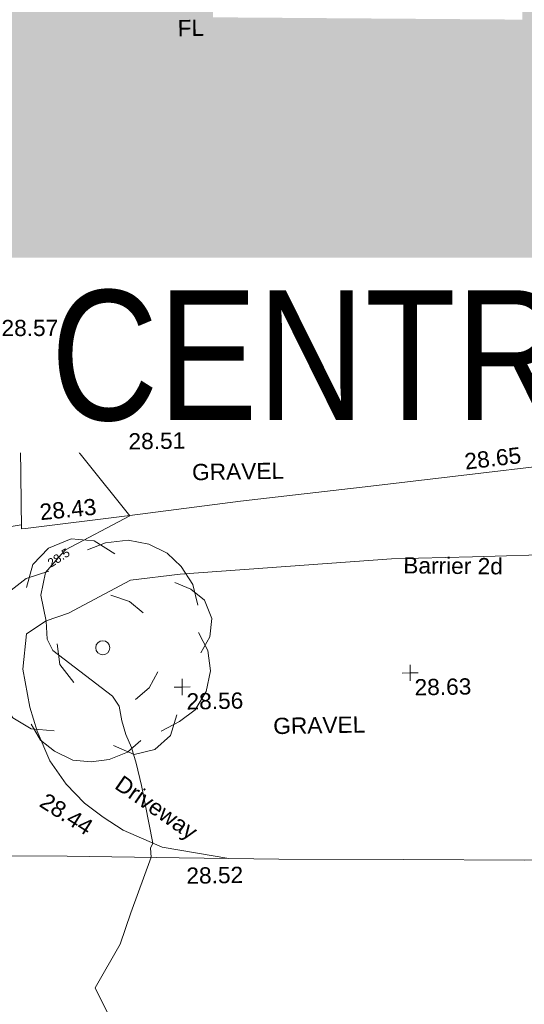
# Model space of a CAD drawing. Header units: millimetres. Extents: x -287732 to 520720, y -103372 to 287754.
# Tile 267 of 380: x 5190 to 16843, y 173212 to 195960. Entities that reach past the tile are written whole.
import ezdxf

# ---------------------------------------------------------------- set-up
doc = ezdxf.new("R2010")
doc.units = ezdxf.units.MM
doc.linetypes.add('IMPORT-UG_ELEC_STREET LIGHTING_QLB2 _2_', pattern=[2700, 1500, -300.0000000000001, 0, -250, 150, -300.0000000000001, 0, -200])
for name, color, linetype, lineweight in [('00_TOPO_DRIVE_WAY', 7, 'Continuous', 9), ('00_TOPO_ROAD_EDGE', 7, 'Continuous', 9), ('00_TOPO_SURVEY_TEXT', 7, 'Continuous', 9), ('00_UAV_SURFACE', 7, 'Continuous', 9), ('00_UAV_SURVEY_TEXT', 7, 'Continuous', 9), ('A_RHA_Detail', 7, 'Continuous', 9), ('A_RHA_Text', 7, 'Continuous', 9), ('SM-QC COMPLETED', 7, 'Continuous', 9)]:
    doc.layers.add(name, color=color, linetype=linetype, lineweight=lineweight)
for name, color, linetype, lineweight, true_color in [('00_TOPO_FURN_BARRIER_2D', 7, 'Continuous', 9, 0x666666), ('00_TOPO_LEVEL_SPOT', 7, 'Continuous', 9, 0x666666), ('00_TOPO_ROAD_MARKING_WHITE_CONTINUOUS', 7, 'Continuous', 9, 0x999999), ('00_TOPO_TREE', 7, 'Continuous', 9, 0x666666), ('00_UAV_BUILDING_OUTLINE', 5, 'Continuous', 9, 0x0000ff), ('00_UAV_FOOTPATH', 7, 'Continuous', 9, 0xa50000), ('00_UAV_LEVEL_FLOOR', 7, 'Continuous', 9, 0x666666), ('00_UAV_SERV_IC', 5, 'Continuous', 9, 0x0000ff), ('01_DTM_CONTOUR_MNR', 7, 'Continuous', 9, 0xa5a552), ('01_DTM_CONTOUR_MNR_LABELS', 7, 'Continuous', 9, 0xa5a552), ('12333-PUM-2D-U-0001-C01 - Rev2_REVIT IMPORT_dwg', 7, 'Continuous', 9, 0x767676), ('A_RHA_Line', 7, 'Continuous', 9, 0x00a600)]:
    doc.layers.add(name, color=color, linetype=linetype, lineweight=lineweight, true_color=true_color)
doc.styles.add('Arial', font='arial.ttf', dxfattribs={"height": 500.0000000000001})
doc.styles.add('Arial Narrow', font='ARIALN.TTF', dxfattribs={"height": 3000})
doc.styles.add('Swis721 Lt BT_1', font='swissl.ttf', dxfattribs={"height": 200})
doc.styles.add('Swis721 Lt BT_2', font='swissl.ttf', dxfattribs={"height": 375})

# ---------------------------------------------------------------- blocks, each defined once
blk = doc.blocks.new('12333-PUM-2D-U-0001-C01 - Rev2_REVIT IMPORT_dwg_CONIFEROUS_TREE-2077146-Site Location Plan Proposed')
at = {"layer": '00_TOPO_TREE', "color": 254, "true_color": 0xcccccc, "flags": 128}
for points in [[(533910495.6468203, 725738143.7636555), (533910653.7071117, 725738670.631293), (533911022.514458, 725739039.4386395), (533911549.3820958, 725739250.1856945), (533912076.2497333, 725739197.4989307), (533912550.4306071, 725738881.3783481)], [(533911918.189442, 725738986.7518759), (533912339.6835521, 725739144.8121669), (533912866.5511897, 725739197.4989307), (533913340.7320637, 725739092.1254033), (533913762.2261737, 725738881.3783481), (533914078.3467563, 725738565.2577657), (533914341.7805752, 725738143.7636555), (533914447.1541025, 725737669.5827816)], [(533910021.4659466, 725735983.6063412), (533909758.0321277, 725736457.7872151), (533909652.6586002, 725736984.6548527), (533909758.0321277, 725737564.2092541), (533910074.1527103, 725738038.3901279), (533910495.6468203, 725738354.5107105), (533911022.514458, 725738512.5710019)], [(533913920.286465, 725738196.4504193), (533914289.0938113, 725738038.3901279), (533914605.214394, 725737774.9563091), (533914763.2746852, 725737353.4621991), (533914710.5879215, 725736931.968089), (533914499.8408664, 725736563.1607425)], [(533912445.0570797, 725737933.0166005), (533912866.5511897, 725737774.9563091), (533913182.6717722, 725737511.5224903)], [(533914447.1541025, 725737037.3416164), (533914657.9011577, 725736615.8475063), (533914710.5879215, 725736141.6666325), (533914605.214394, 725735667.4857587), (533914341.7805752, 725735245.9916484), (533913972.9732289, 725734982.5578297), (533913551.4791185, 725734771.8107747)], [(533911549.3820958, 725735930.9195775), (533911233.2615131, 725736352.4136875), (533911180.5747493, 725736826.5945613)], [(533911075.2012218, 725734824.4975384), (533910548.3335842, 725734877.1843021), (533910126.839474, 725735140.618121), (533909863.4056552, 725735562.1122311), (533909810.7188914, 725736036.293105), (533909968.7791827, 725736510.4739788)], [(533913498.7923549, 725736141.6666325), (533913288.0452999, 725735772.8592862), (533912971.9247172, 725735509.4254673)], [(533913920.286465, 725735140.618121), (533913762.2261737, 725734666.437247), (533913393.4188274, 725734350.3166645), (533912919.2379534, 725734244.9431369), (533912445.0570797, 725734455.690192)], [(533913077.2982448, 725734561.0637196), (533912761.1776622, 725734297.6299008), (533912339.6835521, 725734139.5696095), (533911918.189442, 725734086.8828456), (533911496.6953319, 725734139.5696095), (533911075.2012218, 725734350.3166645), (533910759.0806391, 725734613.7504833), (533910548.3335842, 725734982.5578297)]]:
    blk.add_lwpolyline(points, dxfattribs=at)
at = {"layer": '00_TOPO_TREE', "color": 254, "true_color": 0xcccccc}
blk.add_circle((533912234.3100246, 725736721.2210339), 162.5331311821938, dxfattribs=at)
blk = doc.blocks.new('12333-PUM-2D-U-0001-C01 - Rev2_REVIT IMPORT_dwg_MM-2077200-Site Location Plan Proposed')
at = {"layer": '00_TOPO_LEVEL_SPOT', "color": 254, "true_color": 0xcccccc, "flags": 128}
for points in [[(0, -500.0000000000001), (0, 0), (-500.0000000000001, 0)], [(500.0000000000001, 0), (0, 0), (0, 500.0000000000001)]]:
    blk.add_lwpolyline(points, dxfattribs=at)
blk = doc.blocks.new('12333-PUM-2D-U-0001-C01 - Rev2_REVIT IMPORT_dwg_MGS62954_T2_Galway_ITM_3d_Rev1-2077680-Site Location Plan Proposed')
at = {"layer": '00_TOPO_DRIVE_WAY', "color": 254, "true_color": 0xcccccc, "flags": 128}
blk.add_lwpolyline([(533911454.8717363, 725737530.8907014), (533910940.0855799, 725737362.6277146), (533910479.0358507, 725737072.808215), (533910381.9088777, 725736261.6283545), (533910523.9889863, 725735375.4812086), (533910681.677055, 725734816.7656118), (533910968.2524869, 725734130.7220402), (533911335.1233609, 725733580.671137), (533911748.7399426, 725733138.2956517), (533912176.393204, 725732806.1208252), (533912634.7281052, 725732497.7815852), (533913526.9764819, 725732091.7143861), (533915060.3392226, 725731804.125272)], dxfattribs=at)
at = {"layer": '00_TOPO_FURN_BARRIER_2D', "color": 254, "true_color": 0xcccccc, "flags": 128}
blk.add_lwpolyline([(533911454.8717364, 725737530.8907015), (533912900.4935217, 725738270.0077589), (533914051.6904413, 725738386.9366655), (533918936.010496, 725738657.6492683), (533920810.5276988, 725738670.4149933), (533922890.5755877, 725738698.9441913), (533922920.4339628, 725740632.0909903), (533922931.9162796, 725741375.5006328), (533922961.8534696, 725743313.7502226), (533922976.4883012, 725744261.265872)], dxfattribs=at)
at = {"layer": '00_TOPO_ROAD_EDGE', "color": 254, "true_color": 0xcccccc, "flags": 128}
blk.add_lwpolyline([(533902300.9219137, 725732135.4102894), (533904170.0000001, 725732080.0000001), (533906610.0000001, 725732030), (533908980, 725731970.0000001), (533911330.0000001, 725731920), (533913910.0000001, 725731840.0000002), (533916210.6784449, 725731768.2505438), (533919083.5527804, 725731708.9590816), (533921889.8371745, 725731639.9407579), (533925962.7294164, 725731628.1126087), (533929995.2847487, 725731583.2459084), (533934476.9002629, 725731502.6879263), (533940368.5367368, 725731515.4835081), (533946256.8135034, 725731648.4314787), (533948650.0000001, 725731750.0000001), (533952160.0000001, 725731910.0000001), (533955150.0000001, 725732150), (533958480, 725732440.0000002), (533961506.5973676, 725732662.43695), (533964004.4636054, 725732853.9435135)], dxfattribs=at)
at = {"layer": '00_TOPO_ROAD_MARKING_WHITE_CONTINUOUS', "color": 254, "true_color": 0xcccccc, "flags": 128}
blk.add_lwpolyline([(533906079.9777436, 725738959.1241572), (533907395.1289459, 725739167.6409602), (533908850, 725739360.5704386), (533910400.5828214, 725739596.3149604)], dxfattribs=at)
at = {"layer": '00_UAV_FOOTPATH', "color": 254, "true_color": 0xcccccc, "flags": 128}
blk.add_lwpolyline([(533915469.9999986, 725740051.1426852), (533918489.9999999, 725740346.1425), (533920444.7502419, 725740542.9284859), (533922922.9101115, 725740792.4064615)], dxfattribs=at)
at = {"layer": '00_UAV_SERV_IC', "color": 254, "true_color": 0xcccccc, "flags": 128}
for points in [[(533914553.4665, 725743310.9055), (533913891.4665, 725743324.9055), (533913906.0671604, 725744015.3081514), (533914568.0671602, 725744001.3081512)], [(533916154.4665001, 725743407.9055), (533915534.4665, 725743416.9055002), (533915543.502337, 725744039.3742572), (533916163.5023369, 725744030.3742573)]]:
    blk.add_lwpolyline(points, close=True, dxfattribs=at)
at = {"layer": '00_UAV_SURFACE', "color": 254, "true_color": 0xcccccc, "flags": 128}
for points in [[(533915469.9999986, 725740051.1426852), (533912912.9999986, 725739761.1426852), (533910501.1480738, 725739509.2872831), (533910403.9999985, 725739499.1426853), (533910419.9999987, 725741975.1426852), (533910487.9999985, 725743491.142685), (533911393.773277, 725743469.012099), (533911633.9999986, 725743463.142685), (533913647.9999987, 725743427.1426852)], [(533922961.4673771, 725743288.7531002), (533919979, 725743373.1424999), (533917962.9017304, 725743401.9439039), (533916688.9999999, 725743420.1424999), (533916695, 725743112.1425), (533913632.9999999, 725743126.1425), (533913647.9999987, 725743427.1426852)]]:
    blk.add_lwpolyline(points, dxfattribs=at)
at = {"layer": '01_DTM_CONTOUR_MNR', "color": 254, "true_color": 0xcccccc, "flags": 128}
blk.add_lwpolyline([(533913221.0696652, 725726118.926145), (533911920.0000001, 725728870), (533912516.8044635, 725729867.7026081), (533912772.0431522, 725730587.3982459), (533913270.0000001, 725731860), (533913255.6991897, 725732068.8040284), (533913310.0000002, 725732190.0000001), (533913073.717445, 725733524.9248023), (533912956.6448737, 725734043.4947995), (533912854.7669491, 725734408.0803243), (533912730.5498201, 725734708.8596325), (533912641.2626997, 725735025.3193034), (533912591.8726633, 725735364.6284144), (533912437.6812424, 725735597.3009908), (533911081.4744241, 725736678.032271), (533910954.6906178, 725736942.1094251), (533910940.0000002, 725737360.0000001), (533910828.8223844, 725737962.6058394), (533910943.6908778, 725738479.9323534), (533911251.2584208, 725738819.5285286), (533911415.1870878, 725739000.527953), (533912910.0000001, 725739760.0000001), (533910815.856198, 725742464.1877463), (533910470, 725743110.0000001), (533908862.3498632, 725743204.5677178)], dxfattribs=at)
at = {"xscale": 0.375, "yscale": 0.375, "zscale": 0.375}
for p in [(533912815.3708051, 725741811.4657208), (533919321.8136959, 725736016.1430508), (533914050.893729, 725735781.2548213)]:
    blk.add_blockref('12333-PUM-2D-U-0001-C01 - Rev2_REVIT IMPORT_dwg_MM-2077200-Site Location Plan Proposed', p, dxfattribs=at)
blk.add_blockref('12333-PUM-2D-U-0001-C01 - Rev2_REVIT IMPORT_dwg_CONIFEROUS_TREE-2077146-Site Location Plan Proposed', (0, 0))
at = {"layer": '00_TOPO_DRIVE_WAY', "color": 251, "true_color": 0x666666, "char_height": 375, "attachment_point": 1, "line_spacing_factor": 1.005061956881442, "style": 'Swis721 Lt BT_2'}
for s, insert, width, rotation in [('Driveway', (533912644.0587091, 725733788.3339413), 2436.183848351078, 324.3647967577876), ('28.44', (533910885.0615688, 725733412.1716365), 1495.902363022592, 326.6346769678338)]:
    blk.add_mtext(s, dxfattribs=dict(at, insert=insert, width=width, rotation=rotation))
at = {"layer": '00_TOPO_FURN_BARRIER_2D', "insert": (533919211.1766019, 725738692.3294842), "char_height": 375, "width": 2630.888600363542, "attachment_point": 1, "rotation": 358.3906894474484, "line_spacing_factor": 1.005061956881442, "style": 'Swis721 Lt BT_2'}
blk.add_mtext('Barrier 2d', dxfattribs=at)
at = {"layer": '00_TOPO_LEVEL_SPOT', "char_height": 375, "width": 1495.902363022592, "attachment_point": 1, "line_spacing_factor": 1.005061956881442, "style": 'Swis721 Lt BT_2'}
for s, insert in [('28.51', (533912910.4808528, 725741664.1102246)), ('28.63', (533919416.8808528, 725735868.7102244)), ('28.56', (533914145.9808528, 725735633.9102246))]:
    blk.add_mtext(s, dxfattribs=dict(at, insert=insert))
at = {"layer": '00_TOPO_ROAD_EDGE', "color": 251, "true_color": 0x666666, "insert": (533914072.5239056, 725731607.8359956), "char_height": 375, "width": 1495.902363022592, "attachment_point": 1, "line_spacing_factor": 1.005061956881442, "style": 'Swis721 Lt BT_2'}
blk.add_mtext('28.52', dxfattribs=at)
at = {"layer": '00_TOPO_SURVEY_TEXT', "color": 251, "true_color": 0x666666, "insert": (533916138.3958883, 725735031.5516844), "char_height": 375, "width": 2322.210334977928, "attachment_point": 1, "line_spacing_factor": 1.005061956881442, "style": 'Swis721 Lt BT_2'}
blk.add_mtext('GRAVEL', dxfattribs=at)
at = {"layer": '00_UAV_BUILDING_OUTLINE', "color": 251, "true_color": 0x666666, "char_height": 375, "width": 1495.902363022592, "attachment_point": 1, "line_spacing_factor": 1.005061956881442, "style": 'Swis721 Lt BT_2'}
for s, insert, rotation in [('28.61', (533914760.4440113, 725744896.5164211), 359.19466314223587), ('28.57', (533910027.2927902, 725744334.3835118), 359.19466314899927), ('28.65', (533920029.7164901, 725744193.2731736), 359.19466314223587)]:
    blk.add_mtext(s, dxfattribs=dict(at, insert=insert, rotation=rotation))
at = {"layer": '00_UAV_FOOTPATH', "color": 251, "true_color": 0x666666, "insert": (533920643.8886053, 725741060.7086291), "char_height": 375, "width": 1495.902363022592, "attachment_point": 1, "rotation": 5.748635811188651, "line_spacing_factor": 1.005061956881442, "style": 'Swis721 Lt BT_2'}
blk.add_mtext('28.65', dxfattribs=at)
at = {"layer": '00_UAV_LEVEL_FLOOR', "insert": (533914212.5467948, 725751190.7230064), "char_height": 375, "width": 683.841080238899, "attachment_point": 1, "line_spacing_factor": 1.005061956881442, "style": 'Swis721 Lt BT_2'}
blk.add_mtext('FL', dxfattribs=at)
at = {"layer": '00_UAV_SERV_IC', "color": 251, "true_color": 0x666666, "char_height": 375, "attachment_point": 1, "line_spacing_factor": 1.005061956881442, "style": 'Swis721 Lt BT_2'}
for s, insert, width in [('ICU', (533911808.9002692, 725744192.8275077), 1021.012723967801), ('28.60', (533911764.0721187, 725743722.4485068), 1495.902363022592), ('ICU', (533914837.5810817, 725742971.5604167), 1021.012723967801), ('28.60', (533914792.7529311, 725742501.1814159), 1495.902363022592)]:
    blk.add_mtext(s, dxfattribs=dict(at, insert=insert, width=width))
at = {"layer": '00_UAV_SURFACE', "color": 251, "true_color": 0x666666, "char_height": 375, "width": 1495.902363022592, "attachment_point": 1, "line_spacing_factor": 1.005061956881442, "style": 'Swis721 Lt BT_2'}
for s, insert, rotation in [('28.56', (533910695.645713, 725744062.9697162), 358.88565189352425), ('28.60', (533918434.661082, 725743197.129438), 359.1815445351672), ('28.43', (533910817.8886282, 725740065.3006442), 4.730304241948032)]:
    blk.add_mtext(s, dxfattribs=dict(at, insert=insert, rotation=rotation))
at = {"layer": '00_UAV_SURVEY_TEXT', "color": 251, "true_color": 0x666666, "insert": (533914365.8, 725740927.629608), "char_height": 375, "width": 2322.210334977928, "attachment_point": 1, "line_spacing_factor": 1.005061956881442, "style": 'Swis721 Lt BT_2'}
blk.add_mtext('GRAVEL', dxfattribs=at)
at = {"layer": '01_DTM_CONTOUR_MNR_LABELS', "color": 251, "true_color": 0x666666, "insert": (533911198.5445237, 725738903.9101743), "char_height": 200, "width": 620.5117196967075, "attachment_point": 2, "rotation": 31.9933548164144, "line_spacing_factor": 1.005061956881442, "style": 'Swis721 Lt BT_1'}
blk.add_mtext('28.5', dxfattribs=at)
blk = doc.blocks.new('12333-PUM-2D-U-0001-C01 - Rev2_REVIT IMPORT_dwg-1620468-Site Location Plan Proposed')
blk.add_blockref('12333-PUM-2D-U-0001-C01 - Rev2_REVIT IMPORT_dwg_MGS62954_T2_Galway_ITM_3d_Rev1-2077680-Site Location Plan Proposed', (-533641079.6498471, -725615854.3561786))
at = {"layer": 'SM-QC COMPLETED', "color": 3, "true_color": 0x00ff00, "insert": (280122.6197020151, 127888.5667204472), "char_height": 500.0000000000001, "width": 3562.716652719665, "attachment_point": 1, "line_spacing_factor": 0.9417779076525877, "style": 'Arial'}
blk.add_mtext('X.MHC\\PDIFFERS', dxfattribs=at)

msp = doc.modelspace()

# ---------------------------------------------------------------- hatches: boundary and pattern name
at = {"layer": 'A_RHA_Detail', "true_color": 0xc0c0c0}
h = msp.add_hatch(color=9, dxfattribs=at)
h.paths.add_polyline_path([(-80880.60083809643, -68502.79057078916), (-80400.865924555, -68483.41509113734), (-80400.865924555, -62984.64684185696), (-24474.85765177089, -63009.32043784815), (-24456.14471271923, -50840.30023858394), (-36622.55041039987, -50831.65104353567), (-36622.55041039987, -44228.57792613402), (-50959.0526582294, -44218.38599194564), (-50959.0526582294, -42573.78171514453), (-54563.9325804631, -42571.21897729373), (-54565.69773352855, -45054.17447474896), (-92408.82109321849, -45027.27149621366), (-92411.78875845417, -49201.74309222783), (-100061.9988811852, -49201.74309222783), (-100052.2214449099, -64852.82557838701), (-86120.90825229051, -64852.82557838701), (-86092.1662649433, -62957.90041523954), (-84861.10047608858, -62957.90041523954), (-84854.79052929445, -68240.109737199), (-80870.60226892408, -68240.10973722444)])
h.paths.add_polyline_path([(-137238.9269902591, -68461.9384092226), (-132719.7426408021, -68433.0633692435), (-132847.0731201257, -62850.04282283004), (-130454.6837966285, -62916.63108078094), (-130498.2830220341, -61355.85393642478), (-117581.136331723, -61423.42893438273), (-117492.3908565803, -49183.91309190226), (-125136.5200282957, -49178.47881952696), (-125133.572703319, -45032.61887136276), (-163007.1824077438, -45005.6942194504), (-163007.1824076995, -44090.2963411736), (-163123.8521269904, -44090.21339942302), (-163122.6389897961, -42383.75184302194), (-166563.8543419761, -42383.75184298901), (-166565.034908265, -44044.39824208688), (-193158.4656786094, -44025.49275805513), (-193195.152889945, -62863.65652504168), (-137269.7106414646, -62916.63108078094), (-137254.3708868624, -65679.90523788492)])
h.paths.add_polyline_path([(120310.9497607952, -32334.28230164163), (120312.4652266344, -31610.73011961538), (133451.2244789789, -31638.24899384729), (133469.2230092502, -19717.98315780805), (121295.7536929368, -19692.48606430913), (121319.8434528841, -8190.941560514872), (112277.0825930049, -8172.001674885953), (112263.1770823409, -14811.1234547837), (78285.85310969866, -14739.95861438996), (78292.82277619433, -8167.077575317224), (75241.99098605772, -8160.673431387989), (69355.76844233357, -8152.931592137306), (69353.6659720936, -9156.74635762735), (68372.60878945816, -9154.691552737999), (68372.60878945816, -13705.52853215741), (69333.7233474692, -13707.54156770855), (69325.07112547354, -16249.53369228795), (66623.4489111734, -16249.53369228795), (66619.79243935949, -17995.29925530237), (65989.07757494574, -17995.2992552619), (65985.44262772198, -19730.78799483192), (57152.23993377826, -19712.28702421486), (57127.42535098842, -31559.89463417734), (70277.87165424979, -31587.43801817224), (70277.87165431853, -32271.7414715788), (78263.96947909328, -32285.12944888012), (78266.62661740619, -31019.79372153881), (112335.8856506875, -31091.15111860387), (112335.8856506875, -32317.57330553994), (119781.4233959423, -32333.17321913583)])
h.paths.add_polyline_path([(7503.717409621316, -1791.439263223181), (15482.43097392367, -674.0213231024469), (15484.0826588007, 148.1327206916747), (56188.28042539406, 205.5276654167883), (56155.84326007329, 14338.3166313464), (18016.62665935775, 14236.48149539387), (17967.9025208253, 34313.18372071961), (21727.10644863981, 34324.0692624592), (21708.90974962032, 40608.10218321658), (18009.66447159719, 40608.10218321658), (17995.54603706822, 45483.75063442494), (9770.084204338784, 45420.6329473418), (3966.213879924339, 45446.76585222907), (3984.771235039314, 14176.56786832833), (1023.062455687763, 14176.56786837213), (-276.5134647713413, 14190.52623461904), (-231.6790044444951, 5968.135265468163), (-226.4491536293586, 193.7444677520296), (553.0869992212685, 183.4716499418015), (7477.609307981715, 143.2867586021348), (7488.638446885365, -674.0213231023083)])
h.paths.add_polyline_path([(77755.59663317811, 53.47451145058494), (77729.51881611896, 1699.844979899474), (94464.47132486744, 1659.976083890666), (94606.37913471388, 17991.390236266), (88810.4190114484, 18015.03260816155), (88799.89418497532, 14436.74271609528), (69413.88950349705, 14457.8773889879), (69377.35724448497, 99.62816357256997), (75241.99098605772, 67.32134432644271)])
h.paths.add_polyline_path([(61252.12079701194, 46453.95617366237), (105774.7348988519, 46472.68783506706), (105768.2642198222, 61852.61234306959), (92285.13876309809, 61852.61234306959), (92308.59670399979, 65784.30757140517), (96107.4668000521, 65767.60445243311), (96059.68081117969, 75209.20847378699), (101084.8427276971, 75071.88872764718), (104988.0046543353, 74765.36560406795), (108403.6894220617, 74363.8408943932), (112009.2703903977, 73787.25420861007), (115645.3524815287, 73049.69667206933), (116890.8108051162, 72761.69136252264), (120208.9929833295, 71893.18353872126), (120865.241739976, 71703.68484519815), (124135.6329506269, 70669.67317906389), (127435.6253142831, 69480.50055823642), (127820.4368670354, 69394.93141813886), (128274.3081769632, 69331.69585753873), (128731.8791144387, 69306.66104516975), (129189.9401488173, 69320.00258290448), (129645.2782985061, 69371.62688826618), (130094.6997111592, 69461.17185603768), (130535.0520071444, 69588.00939074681), (130963.246434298, 69751.24981927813), (131376.2795165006, 69949.74812590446), (131771.2541232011, 70182.11198903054), (132162.5575600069, 70460.5404660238), (132496.0921583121, 70741.69081113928), (132820.871367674, 71064.98072578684), (133117.4593294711, 71414.31364272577), (133383.77568926, 71787.23923950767), (133616.5473239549, 72178.5372844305), (133817.1647262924, 72590.54524898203), (133982.6025969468, 73017.89547513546), (134111.7005086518, 73457.59040801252), (134203.5529320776, 73906.54590458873), (134257.5155883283, 74361.61286216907), (134272.5462649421, 74819.5993153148), (134250.5259875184, 75277.29281745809), (134189.6227572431, 75731.48297747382), (134090.9274700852, 76178.98397757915), (133955.1324028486, 76616.65691993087), (133783.1900598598, 77041.43184345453), (133576.3064937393, 77450.32925647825), (133335.932843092, 77840.48103920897), (133063.7551572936, 78209.15055532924), (132761.6825665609, 78553.75185442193), (132431.8338935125, 78871.8678050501), (132076.5227905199, 79161.26705197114), (131698.2415080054, 79419.91966861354), (131299.6434187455, 79646.01139197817), (131093.5942456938, 79746.34209763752), (132146.0467355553, 83110.22226145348), (122787.7632953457, 86282.54285518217), (121604.3555412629, 82800.3591886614), (117095.9864227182, 83870.84033785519), (116841.9598400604, 83526.35449572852), (116120.5435466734, 91221.93611972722), (110237.7341284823, 91274.27491021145), (110194.3680786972, 90435.39030214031), (104988.0046543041, 90486.49901390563), (104973.2761846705, 94309.82427956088), (103746.1314668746, 94309.8242795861), (103839.9937121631, 122852.1474271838), (96365.09202306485, 122931.9599470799), (96350.3400238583, 123952.4168585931), (104555.5505249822, 123902.1925226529), (104607.3234458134, 120248.5396156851), (125502.5015002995, 120134.1933400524), (125662.0200253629, 137657.3796882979), (114479.5865733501, 137699.2256881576), (114382.306264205, 129149.9458158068), (104644.159003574, 129187.9975073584), (104577.9931702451, 126217.3903144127), (101184.4926406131, 126159.1566967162), (101264.6166812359, 135959.2655565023), (89967.23178808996, 135988.8856164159), (89927.63362986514, 125823.6463181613), (93630.53562302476, 125840.7948842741), (93580.65688892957, 122931.9599470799), (88697.38835376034, 122904.7310126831), (88679.3898954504, 95739.09143775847), (86378.25848996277, 95739.09143775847), (86378.18187189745, 96178.1008337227), (83279.50743284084, 96200.92083327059), (83273.62493422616, 95735.74732133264), (70169.67509619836, 95733.22421950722), (70166.26842742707, 96272.07409347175), (66674.99731294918, 96257.14073655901), (66654.74538556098, 95755.71092136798), (65784.77231079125, 95755.71092136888), (65887.65094984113, 117470.630565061), (53473.3427162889, 117487.9046429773), (53434.44066309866, 98570.46349063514), (40649.41626916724, 98570.46349063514), (40610.16711559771, 94406.01479078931), (38853.82372868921, 94410.36303440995), (38848.65589191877, 89463.65332729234), (40612.46601912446, 89518.45976927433), (40665.38257362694, 86257.73741128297), (38372.19584460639, 86305.72309285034), (38369.79374539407, 76901.0507917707), (50937.9512507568, 76944.40198294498), (50922.88567286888, 74598.78180889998), (56484.9061132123, 74588.85093771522), (56484.9061132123, 75194.85181995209), (92465.4037153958, 75233.0258166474), (92645.92783662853, 71766.64845094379), (89810.55521366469, 69362.83965827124), (85313.16173974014, 69360.94750420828), (85313.16173974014, 66907.4050808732), (75210.14498263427, 66903.15451589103), (75210.14498263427, 63815.70944550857), (70819.40014309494, 63815.70999200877), (70819.21601505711, 64253.35708059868), (69456.83415683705, 64253.35708059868), (69455.7195737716, 66901.99623166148), (61303.32856759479, 66898.5668068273), (61304.56054988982, 63970.32021231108), (70500.41048208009, 63970.32021219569), (70500.4088543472, 61852.59006207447), (61245.6438848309, 61848.69637488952), (61252.03558504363, 46656.49344428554)])
h.paths.add_polyline_path([(-17153.16561239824, 48569.32684293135), (-17153.16561224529, 60770.38083685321), (-29362.88357759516, 60774.70428694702), (-29362.88357759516, 67399.20394580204), (-43507.24466814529, 67405.01911303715), (-43488.5313307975, 69093.07334175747), (-45766.41866231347, 69109.32868388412), (-45794.3462003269, 67405.01911303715), (-47272.11273194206, 67404.2124544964), (-47272.44887633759, 66454.91798908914), (-86004.56386332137, 66468.63299519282), (-86006.66970787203, 60521.58362721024), (-92662.87722510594, 60521.58362721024), (-92665.2138765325, 50184.35611932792), (-79752.0168396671, 50179.78309939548), (-79752.016597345, 48591.4932381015), (-17157.7163123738, 48569.32845417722)])
h.paths.add_polyline_path([(-201056.4185878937, 48628.75479108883), (-138377.9751621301, 48634.64535779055), (-138377.9751621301, 50133.28201003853), (-125467.710581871, 50134.49626164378), (-125468.6909603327, 60566.1903686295), (-132186.8595614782, 60565.86652591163), (-132187.4203588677, 66533.0197876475), (-170643.3098734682, 66805.61809689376), (-170643.3098732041, 67738.78475848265), (-200340.0100486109, 67488.93693764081), (-200348.7171487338, 60827.78025104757), (-201057.5650552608, 60827.71357558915), (-201056.6510294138, 51102.04313372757)])
h.paths.add_polyline_path([(-240051.5126725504, 54769.19491160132), (-239444.490259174, 54811.10754483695), (-239186.5396223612, 54841.92927608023), (-238764.8191577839, 54940.98166103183), (-238382.4735933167, 55122.46891388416), (-237990.3402229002, 55354.87497234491), (-237269.2031023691, 55936.21515020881), (-237032.4836384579, 56225.56611516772), (-236793.0039602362, 56569.31473944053), (-236554.5880578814, 57004.26389721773), (-236432.7219585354, 57267.46508908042), (-236300.081527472, 57753.26238983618), (-236250.7285154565, 58017.17885684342), (-236235.6490609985, 58516.21786804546), (-236233.2538429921, 58987.85640053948), (-236213.7029795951, 59823.48083769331), (-236363.8287855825, 59820.86038205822), (-236634.0279869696, 60698.06075827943), (-236391.9547756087, 61432.19726339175), (-236225.4740089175, 61435.10319600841), (-236201.6036569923, 62637.68779596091), (-232563.5271750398, 62639.28734435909), (-232563.5271750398, 63049.03842404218), (-232732.1945866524, 63049.15302218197), (-232860.1521277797, 63457.95890274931), (-232731.606808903, 63914.24862697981), (-232560.8209656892, 63914.24862697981), (-232515.1276847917, 70598.00033009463), (-240628.6947849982, 70598.85496273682), (-240629.7923196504, 72350.98321577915), (-246412.6011212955, 72347.36085933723), (-246412.6011212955, 70616.45923936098), (-254449.5805725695, 70618.60952619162), (-254454.637144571, 70754.06491720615), (-254469.7140363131, 73191.66276250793), (-263883.2532625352, 73267.83063688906), (-263902.4181505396, 68260.74348553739), (-263714.8217520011, 68259.82096572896), (-263552.9672900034, 67819.65434396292), (-263719.0883117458, 67392.2068408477), (-263913.6298699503, 67392.20684284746), (-263956.7001913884, 58633.76423459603), (-260181.1963171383, 58611.22607638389), (-260192.3146983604, 56354.25111579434), (-257184.684388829, 56339.46086021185), (-257213.4419957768, 57092.93866021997), (-257338.5163846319, 57093.27331223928), (-257471.0109294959, 57531.74572308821), (-257338.5163845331, 58062.22513696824), (-257203.4956297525, 58064.06881289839), (-257173.5751889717, 58598.54056692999), (-256478.2273617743, 58575.27357994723), (-256478.2273617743, 58788.51859473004), (-256013.0091299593, 58911.92701534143), (-255397.0786664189, 58780.99767617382), (-255397.0786664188, 58595.982422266), (-243809.885361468, 58585.92793201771), (-243805.3570672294, 58352.04527760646), (-243740.939469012, 57884.52572680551), (-243619.0830608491, 57421.84877545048), (-243424.3877545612, 56943.65915412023), (-243247.1437899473, 56608.24157713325), (-243003.0710579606, 56249.99021479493), (-242732.2093200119, 55932.75703082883), (-242371.7230178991, 55603.12658811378), (-242141.255125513, 55424.88676767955), (-241804.9643037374, 55216.88439822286), (-241529.4640827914, 55077.02869055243), (-241100.6275144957, 54917.18295003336), (-240836.2134980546, 54840.82833176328), (-240453.4486195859, 54788.60784130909), (-240218.9578693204, 54777.28227442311)])
h.paths.add_polyline_path([(40276.69022552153, 59895.36417752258), (40328.62676029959, 69196.9439153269), (36588.99968785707, 69217.8245910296), (36619.46637569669, 74674.25962428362), (32264.36460078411, 74687.02318924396), (32233.48293867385, 69156.26826306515), (11916.69390495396, 69269.70959686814), (11966.66200111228, 78218.75165974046), (29087.509017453, 78123.15526808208), (29143.44567205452, 88141.1370047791), (15719.348796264, 88216.09212953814), (15732.60379610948, 90589.9978889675), (4594.294101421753, 90652.19003489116), (4525.129359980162, 78265.12250449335), (10096.76365553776, 78234.01258731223), (10077.43887221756, 74773.03821910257), (4547.641142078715, 74803.91453678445), (4465.579974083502, 60107.1600234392), (19125.89094760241, 60025.30234268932), (19139.86249374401, 62527.53804644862), (31738.59196305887, 62457.19146404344), (31724.55430858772, 59943.11609815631), (38369.79364225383, 59906.01157293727)])
h.paths.add_polyline_path([(-246083.0241259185, 72334.29150213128), (-246083.0594797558, 72334.30275087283), (-246208.2905500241, 72334.29150213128)])
h.paths.add_polyline_path([(-114575.3004830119, 112178.0758695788), (-114575.3246435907, 112178.0758695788), (-114707.2752166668, 115801.5811617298)])
h.paths.add_polyline_path([(-154699.9178765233, 101760.4080976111), (-114382.050333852, 101776.0542914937), (-114382.050333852, 106926.9360164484), (-113755.641395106, 106927.1792101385), (-113757.5507412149, 111847.2721531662), (-114431.6837526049, 111847.2721531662), (-114431.8097758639, 112178.0758695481), (-114575.3004830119, 112178.0758695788), (-114578.9984943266, 121707.2390833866), (-123056.9849702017, 121707.2390833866), (-123068.8201032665, 156452.7036899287), (-119381.2340625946, 156454.1348067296), (-119381.2340625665, 160165.8597952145), (-115501.031452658, 160167.3662801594), (-115503.3750945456, 166206.5793118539), (-132411.7987151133, 166599.6604729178), (-132411.8243278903, 166665.6603411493), (-135275.0124468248, 166664.5490317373), (-135275.0124468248, 166628.1883101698), (-135911.3205076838, 166628.1944502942), (-135911.3479256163, 166352.1604668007), (-152521.1633846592, 166345.7146753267), (-152518.3680955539, 159142.6836790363), (-150699.3133726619, 159117.9265656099), (-150758.5477087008, 122560.691203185), (-151059.2005266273, 122560.691203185), (-151061.0981347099, 121302.4374932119), (-154138.3148337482, 121372.6012653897), (-154138.3148337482, 121865.1834517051), (-154704.3888425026, 121867.2611370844), (-154688.5451973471, 119352.3937021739), (-154745.5933227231, 119352.3715636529), (-154745.5763474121, 118722.1532660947), (-160794.1544526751, 118748.7442832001), (-160794.1544526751, 119410.5425977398), (-163852.1622693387, 119422.408321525), (-163855.0715294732, 118762.2003111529), (-167568.6765459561, 118778.5256058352), (-166634.6619849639, 124395.1277019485), (-166930.050559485, 124500.0918161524), (-167568.6765459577, 124707.6250903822), (-168028.2173235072, 124841.3808647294), (-168630.5006276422, 124991.3056740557), (-169238.2056069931, 125117.4693074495), (-169850.3952285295, 125219.6772876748), (-170466.1255403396, 125297.7720169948), (-171089.11025998, 125351.8553033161), (-171704.4065937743, 125381.1774255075), (-172325.0479971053, 125386.3595015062), (-172782.2248668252, 125374.5832362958), (-173401.7764235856, 125337.4554476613), (-174109.844898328, 125263.4341236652), (-174634.1213722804, 125190.4100126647), (-175245.0145766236, 125080.719099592), (-176047.1958093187, 124895.7675260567), (-176665.4852587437, 124724.7228134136), (-177045.3001228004, 124609.1129151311), (-177631.5127792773, 124405.2077276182), (-176665.4852586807, 118818.5158794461), (-177558.9402083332, 118822.4435768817), (-177662.2853368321, 125263.4341236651), (-176365.3912351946, 126542.9270807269), (-159462.2970490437, 126319.910391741), (-157057.7396790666, 128609.0850976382), (-157060.6673204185, 136153.1661957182), (-158638.8016610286, 137740.2441626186), (-159352.3735831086, 137740.2441626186), (-161634.4140634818, 140201.1078539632), (-168727.9404945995, 140256.8191146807), (-171035.0401161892, 137942.8847305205), (-174184.1459014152, 137942.8847305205), (-176460.1167434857, 140292.2858551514), (-177341.6856934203, 140292.2858551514), (-177341.7113613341, 140358.4281613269), (-183428.5803825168, 140356.0660244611), (-185921.6385985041, 137917.4639994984), (-185921.6385985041, 131757.3091155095), (-186906.8767412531, 131756.9267733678), (-187725.3914540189, 130809.9989183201), (-187724.058890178, 127376.1828148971), (-186481.0281350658, 126304.5577463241), (-186479.4846754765, 122327.2959175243), (-185176.2828158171, 121059.4673825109), (-180304.1129154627, 121059.4673824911), (-180304.1136492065, 118802.0484409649), (-193555.3706955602, 118802.0484409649), (-193555.368699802, 133117.8341649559), (-192593.6442938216, 133118.2073819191), (-192593.6442938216, 134200.8158367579), (-192224.6284783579, 134200.9592041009), (-192225.5653014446, 136615.0101267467), (-192595.0012460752, 136615.0101267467), (-192595.4357332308, 137734.4745165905), (-193589.2709668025, 137734.4746851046), (-193589.2685988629, 147474.570583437), (-193163.2062206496, 147492.8644732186), (-192765.7252967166, 147531.087133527), (-192359.9383250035, 147589.5931622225), (-192199.8207947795, 147616.5827294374), (-191882.7548926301, 147682.9245600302), (-191568.5380070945, 147761.6632019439), (-191257.654638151, 147852.677242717), (-190828.6072909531, 148002.2045655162), (-190647.7999969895, 148070.9514233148), (-190349.7690789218, 148197.8750094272), (-190056.9509284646, 148336.4013817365), (-189769.797051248, 148486.3169427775), (-189405.3590254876, 148698.0567944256), (-189132.906026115, 148873.2749095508), (-188867.542109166, 149059.0543929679), (-188609.6764469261, 149255.1087866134), (-188354.9814055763, 149465.3525772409), (-188079.6339208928, 149713.879248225), (-187884.9836199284, 149901.8220103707), (-187545.928247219, 150265.8040604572), (-187446.29984479, 150378.3960832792), (-187241.3270201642, 150629.2310214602), (-187046.3599558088, 150887.9197697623), (-186861.6992771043, 151154.0634500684), (-186546.1373636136, 151669.829875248), (-186524.4196769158, 151707.0632450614), (-163675.2898318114, 151669.829875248), (-163687.5843045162, 148134.07679455), (-157303.6541541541, 148136.492106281), (-157303.6541541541, 155759.91501608), (-157557.4317586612, 155765.0384228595), (-157555.9168973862, 166678.0466575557), (-187009.2021991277, 166699.7464767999), (-187013.0952111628, 162054.4009359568), (-188707.17754695, 162044.5925187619), (-188705.9961892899, 155021.5333641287), (-188737.9999316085, 154650.5326604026), (-188799.0133969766, 154283.1866125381), (-188857.2045401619, 154035.4341107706), (-188966.1106131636, 153679.3368924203), (-189102.6200311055, 153332.8820747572), (-189265.8911675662, 152998.2056672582), (-189454.9174011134, 152677.371060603), (-189645.2484685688, 152421.3220123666), (-189916.9563410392, 152104.2450531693), (-190212.7041973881, 151809.4634871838), (-190530.6686598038, 151538.7947471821), (-190868.8893671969, 151293.9075915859), (-191225.281078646, 151076.3118324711), (-191597.6465194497, 150887.3490191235), (-192092.8415776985, 150682.5621956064), (-192519.2468154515, 150561.8451365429), (-192903.8930791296, 150482.240889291), (-193187.215491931, 150440.8868273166), (-193594.1866364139, 150407.1257787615), (-193594.5952989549, 151459.9895227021), (-205369.2399268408, 151455.4201247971), (-205354.4523517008, 113350.0822379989), (-207187.1580384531, 113349.3710182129), (-207184.3024929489, 105991.0636522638), (-205312.8748221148, 105991.1901500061), (-205311.2362476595, 101769.6553082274), (-175488.6451201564, 101781.2285901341), (-175488.6451201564, 110889.6985621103), (-154703.4627663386, 110897.5679794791), (-154700.2792295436, 102691.5597281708)])
h.paths.add_polyline_path([(193735.9435693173, 113047.8274774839), (208865.0938716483, 114991.0266430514), (208976.1154123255, 114126.6471160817), (216447.8967332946, 115086.3281915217), (216038.7305308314, 118271.9702413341), (232648.5073383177, 120405.3421626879), (233425.993615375, 114352.0734369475), (240632.2017567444, 115277.6440988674), (239854.8412683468, 121329.9334727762), (256406.8682407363, 123455.8879629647), (257091.7572256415, 118089.1198988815), (264572.2871227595, 119040.8180953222), (261877.8350555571, 138524.7609215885), (259178.7147038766, 138221.6086035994), (259197.3483655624, 137439.0084132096), (254686.1480587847, 136897.0007612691), (255412.6810205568, 131314.8303176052), (240852.7447969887, 129522.4514056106), (239771.0426543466, 137918.8519126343), (240649.5822431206, 138010.1984551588), (240062.3063116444, 142776.6750342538), (239165.7694642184, 142685.0143484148), (237630.9646614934, 151018.3171732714), (266172.8791088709, 154560.7889781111), (271297.1876944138, 142612.4006970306), (276531.7397502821, 144861.098714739), (274941.5029779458, 148527.9037281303), (302074.5307653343, 160134.9084326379), (300215.9323773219, 164320.1841173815), (301528.1613272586, 164907.0997989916), (300405.1237791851, 167477.8916353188), (299016.6944531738, 166945.7181824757), (295626.7488506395, 174518.754428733), (294333.0289184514, 177537.1551681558), (287288.8475947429, 174518.754428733), (289427.6893504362, 169661.0163463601), (272956.7816584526, 162557.1203578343), (271943.2187787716, 164897.4305293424), (267016.3118217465, 162764.0369715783), (268502.3094164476, 159357.0430143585), (265200.4029574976, 157946.4096681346), (226856.416695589, 153146.7821792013), (227510.3041274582, 148852.0205334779), (228280.9873165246, 141179.0007483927), (227302.3544112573, 141050.281300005), (227895.3788235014, 136433.1758633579), (228748.5501749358, 136523.8855003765), (229602.3077302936, 128023.7667641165), (217691.2359889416, 126493.8999679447), (217642.3600127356, 126874.433267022), (215138.5007311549, 126552.8357430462), (215194.9980427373, 126112.965074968), (215015.6132226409, 126089.924757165), (214840.9672575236, 127449.66446064), (192258.7012018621, 124549.1816390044), (193486.3576426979, 114991.0266430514)])
h.paths.add_polyline_path([(-78076.24187439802, 117605.5188722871), (-78076.23951902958, 117610.0871211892), (-78070.318122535, 129485.7330792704), (-74723.15926543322, 129478.385255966), (-74723.15926543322, 125435.7860624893), (-48015.64546086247, 125380.0246061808), (-47996.55031653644, 135872.5822179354), (-61198.15919578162, 135901.5630078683), (-74714.72264144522, 135923.5088764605), (-74723.6287602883, 131865.2975510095), (-78070.318122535, 131872.642169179), (-78062.97909487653, 149549.7689430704), (-58292.26570492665, 149541.5607197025), (-58292.26570491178, 148946.2407608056), (-37707.70924046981, 148937.6946533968), (-37703.30827430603, 159740.0672041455), (-44148.26955755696, 159742.7429641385), (-44148.26955755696, 162961.3319174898), (-49829.95437583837, 162961.3319174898), (-49830.92144130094, 160632.0129326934), (-78494.09026625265, 160643.9130440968), (-78494.09026625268, 161615.1537738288), (-78739.225852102, 161615.2555472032), (-78691.7919454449, 168187.9195488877), (-90844.57645036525, 168126.8149079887), (-90962.52567694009, 152686.7636277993), (-89064.97866809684, 152685.9758215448), (-89079.54115380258, 117610.0871211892), (-78374.80218507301, 117605.6428258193)])
h.paths.add_polyline_path([(69254.82576126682, 129235.9722870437), (69259.97086178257, 136167.789247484), (86068.0992678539, 136131.0235193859), (86008.66431381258, 164703.3084147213), (58789.63167882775, 164723.511581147), (58789.63167882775, 170119.2062865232), (54460.1632489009, 170122.4198087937), (54457.21717773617, 166153.279245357), (47042.2151650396, 166158.7829869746), (47041.10931533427, 164668.9097040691), (39173.27935198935, 164674.7495545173), (39172.83712618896, 164078.9539098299), (17014.87910992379, 164095.4005254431), (17002.38841206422, 147267.1142245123), (12659.63471563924, 147267.1142245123), (12653.60087534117, 139137.9291796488), (17031.41608901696, 139134.6797717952), (17024.5879174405, 129935.3194463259), (39191.34773726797, 129918.8662983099), (39191.34773726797, 129258.2867272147), (69014.0340609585, 129236.1510132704)])
h.paths.add_polyline_path([(39265.62356917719, 139467.8223435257), (33050.91021530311, 139484.1586867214), (33087.56357182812, 153427.9220784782), (39277.60130889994, 153411.6505991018), (39277.60130890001, 152830.3127277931), (43058.29603858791, 152820.3745823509), (43024.83899408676, 140092.5601633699), (39267.2657899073, 140092.5601633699)])
h.paths.add_polyline_path([(1979.548949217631, 189123.2414339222), (18699.10403225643, 189180.0465563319), (18678.46874730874, 195253.6675675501), (24349.02704561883, 195272.9334348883), (24334.96888372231, 199550.7690688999), (28829.78348974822, 199566.0403168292), (28798.3577216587, 208815.6446464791), (24334.949615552, 208806.151404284), (24333.90624841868, 209113.2475694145), (16811.59093053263, 209087.6903002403), (16806.58456499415, 208843.5909093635), (6772.293057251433, 208809.4991440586), (6797.166076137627, 201488.5780549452), (-8471.058649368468, 201436.7038490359), (-8471.058649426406, 200429.0172028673), (-11856.09020770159, 200417.5164702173), (-11823.72827009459, 190892.3684138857), (-7614.729360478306, 190906.6685966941), (-7614.729360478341, 190170.8290169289), (-4608.619189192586, 190169.2993656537), (-4608.238782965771, 190916.8832264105), (1973.379031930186, 190939.2444180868), (1977.122761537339, 189837.3456693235)])
h.paths.add_polyline_path([(-20506.22133143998, 190640.0286460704), (-20122.28942212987, 206347.1214480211), (-41550.34215551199, 207015.2557957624), (-41462.26177903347, 210449.6195896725), (-31391.41053372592, 210152.0276719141), (-31078.64493155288, 223862.5743669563), (-44305.08575743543, 224230.7972280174), (-44490.79956591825, 211865.5542346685), (-47510.12209648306, 211942.9901385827), (-47722.57925071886, 203659.0205614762), (-47076.06680548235, 203635.3001465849), (-47175.4684425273, 199531.9403872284), (-46801.21126120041, 199520.4703269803), (-46873.68175963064, 195478.5899481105), (-44600.40472248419, 195425.2559779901), (-44685.88459507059, 192243.2795180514), (-38073.99929115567, 192135.6564362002), (-38104.39995468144, 191126.972250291), (-21537.79264466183, 190668.5723412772)])
h.paths.add_polyline_path([(16801.02360973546, 195961.500137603), (9656.615133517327, 196015.1086063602), (9643.838150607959, 199513.9922857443), (11631.77992468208, 199485.8321209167), (11631.7920940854, 203322.2460456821), (16806.58456511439, 203391.4855728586), (16801.0407710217, 195984.4293109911)])
h.paths.add_polyline_path([(122084.9264926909, 200536.2570557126), (122088.1805162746, 206386.1947929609), (125211.1061638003, 206386.1947929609), (125211.1162733, 206645.8932837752), (126202.7098976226, 206645.8932838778), (126203.0204769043, 207041.0477229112), (130401.4034741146, 206979.0758390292), (130444.2691124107, 209883.280297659), (126202.8383603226, 209945.8832030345), (126203.0204769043, 214624.1281189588), (127364.791950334, 214624.1281190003), (127365.2106673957, 225380.2058567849), (126159.8599207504, 225380.2527798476), (126207.4133336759, 241475.3410923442), (119482.5411291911, 241495.8747898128), (119479.2041949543, 246182.0096278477), (109943.9121324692, 246175.2196735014), (109953.2702601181, 233033.381429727), (115000.5285021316, 233033.3814296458), (114999.579292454, 208653.4991933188), (112026.3032630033, 208653.4991933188), (112024.3519988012, 200538.6761891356), (122024.6079402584, 200536.2715596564)])
h.paths.add_polyline_path([(30087.05071580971, 200986.75440713), (38030.67179071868, 201028.6865660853), (38030.67179071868, 202922.9731660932), (38109.89531492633, 202923.3913649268), (38067.25569096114, 208827.6066631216), (38013.35839378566, 208827.6672237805), (38012.38630971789, 209012.5383931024), (30044.90685988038, 208970.480297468), (30076.83023715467, 202922.9203834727)])
h.paths.add_polyline_path([(195986.2599417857, 205661.5722736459), (202896.8751332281, 206052.0074670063), (202676.8862551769, 209945.7611691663), (195766.2710618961, 209555.3259759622)])
h.paths.add_polyline_path([(-91652.40581580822, 206392.6172135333), (-79454.24421187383, 206432.5105635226), (-79629.29258199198, 238245.6998510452), (-68904.21147484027, 238215.095164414), (-68918.55832832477, 246312.9061543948), (-68918.56040493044, 246314.0782553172), (-68756.515268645, 246312.9061543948), (-68755.20581930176, 246638.9786699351), (-79620.07671794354, 246651.3624133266), (-79606.5628449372, 247343.5411849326), (-82154.50636787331, 247318.0695596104), (-82154.50636787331, 247488.1275895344), (-91640.64698348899, 247472.5371040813), (-91638.72040628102, 246846.4753752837), (-131470.3702759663, 246641.42150215), (-131470.3702759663, 250159.5419305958), (-142857.1087886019, 250176.7939677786), (-142864.0554935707, 246220.0701029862), (-165118.8027587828, 246272.3986783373), (-165040.0492656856, 253907.936045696), (-178677.4727934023, 253929.5079730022), (-178699.5521575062, 238176.7234097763), (-138599.3373496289, 238209.4781454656), (-138548.4479938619, 206627.5237025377), (-126646.6702863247, 206572.2299428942), (-126666.6805510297, 234825.8818836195), (-124962.7180531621, 234825.9534805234), (-124969.0241559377, 234688.4891474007), (-91595.61129713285, 234664.3133306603), (-91650.87307429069, 207155.5994723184)])
h.paths.add_polyline_path([(142123.7078574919, 209113.5383730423), (152768.4446292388, 209127.3137314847), (152745.2992288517, 227012.63380935), (142100.5623961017, 226998.8584508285), (142121.8067345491, 210582.5602643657)])
h.paths.add_polyline_path([(168998.8561129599, 209274.9592350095), (169026.8416078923, 226860.3446540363), (161686.6780314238, 226876.6646907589), (161647.6783165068, 209291.3037608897), (168846.6177107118, 209275.2977201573)])
h.paths.add_polyline_path([(49761.46820719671, 218476.5678095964), (49794.00484360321, 223316.1680811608), (41274.07755982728, 223363.4010619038), (41273.58999769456, 223290.8795634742), (32187.30576796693, 223351.9666549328), (32202.10532419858, 225553.2987454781), (20081.83724695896, 225634.7833114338), (20035.26675877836, 218707.7438801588), (31566.33951793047, 218630.2204881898), (31566.12891731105, 218598.8950898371), (49750.1971391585, 218476.6435849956)])
h.paths.add_polyline_path([(162361.9830851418, 234154.05208666), (162366.6425722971, 241589.9129272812), (135261.102696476, 241630.986197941), (135249.088870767, 234197.8735112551), (160249.0277027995, 234157.4671671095)])
h.paths.add_polyline_path([(176458.8604389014, 246709.5724700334), (176516.2484477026, 252173.1529804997), (168884.2833866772, 252253.3171281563), (168934.86529241, 257068.9279575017), (164355.0504715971, 257117.0331241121), (164296.1746742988, 251511.808811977), (164416.8965511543, 251510.5407811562), (164367.8024342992, 246836.573754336), (171460.1142273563, 246762.0779818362)])

# ---------------------------------------------------------------- linework, layer by layer
at = {"layer": 'A_RHA_Line', "color": 7}
for p, q in [((1979.54894916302, 189123.241433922), (6265.120856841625, 189137.8017758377)), ((6265.120856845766, 189137.8017758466), (11264.89213272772, 189154.7886284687)), ((11264.89213273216, 189154.7886284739), (16264.6634088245, 189171.7754812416)), ((16264.66340884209, 189171.775481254), (18699.10403225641, 189180.0465564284))]:
    msp.add_line(p, q, dxfattribs=at)

# ---------------------------------------------------------------- block references
at = {"layer": '12333-PUM-2D-U-0001-C01 - Rev2_REVIT IMPORT_dwg', "color": 254, "linetype": 'IMPORT-UG_ELEC_STREET LIGHTING_QLB2 _2_', "true_color": 0xffd4d4, "rotation": 0.9999999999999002}
msp.add_blockref('12333-PUM-2D-U-0001-C01 - Rev2_REVIT IMPORT_dwg-1620468-Site Location Plan Proposed', (-261895.0770586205, 55869.5817132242), dxfattribs=at)

# ---------------------------------------------------------------- next in the draw order: texts
at = {"layer": 'A_RHA_Text', "lineweight": 35, "insert": (-9940.135719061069, 189708.2748811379), "char_height": 3000, "width": 36877.62500000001, "attachment_point": 1, "style": 'Arial Narrow', "bg_fill": 3, "box_fill_scale": 1.25, "bg_fill_color": 256, "bg_fill_true_color": 13158600, "bg_fill_transparency": 0}
msp.add_mtext('IMAGING CENTRE', dxfattribs=at)

doc.saveas('drawing.dxf')
